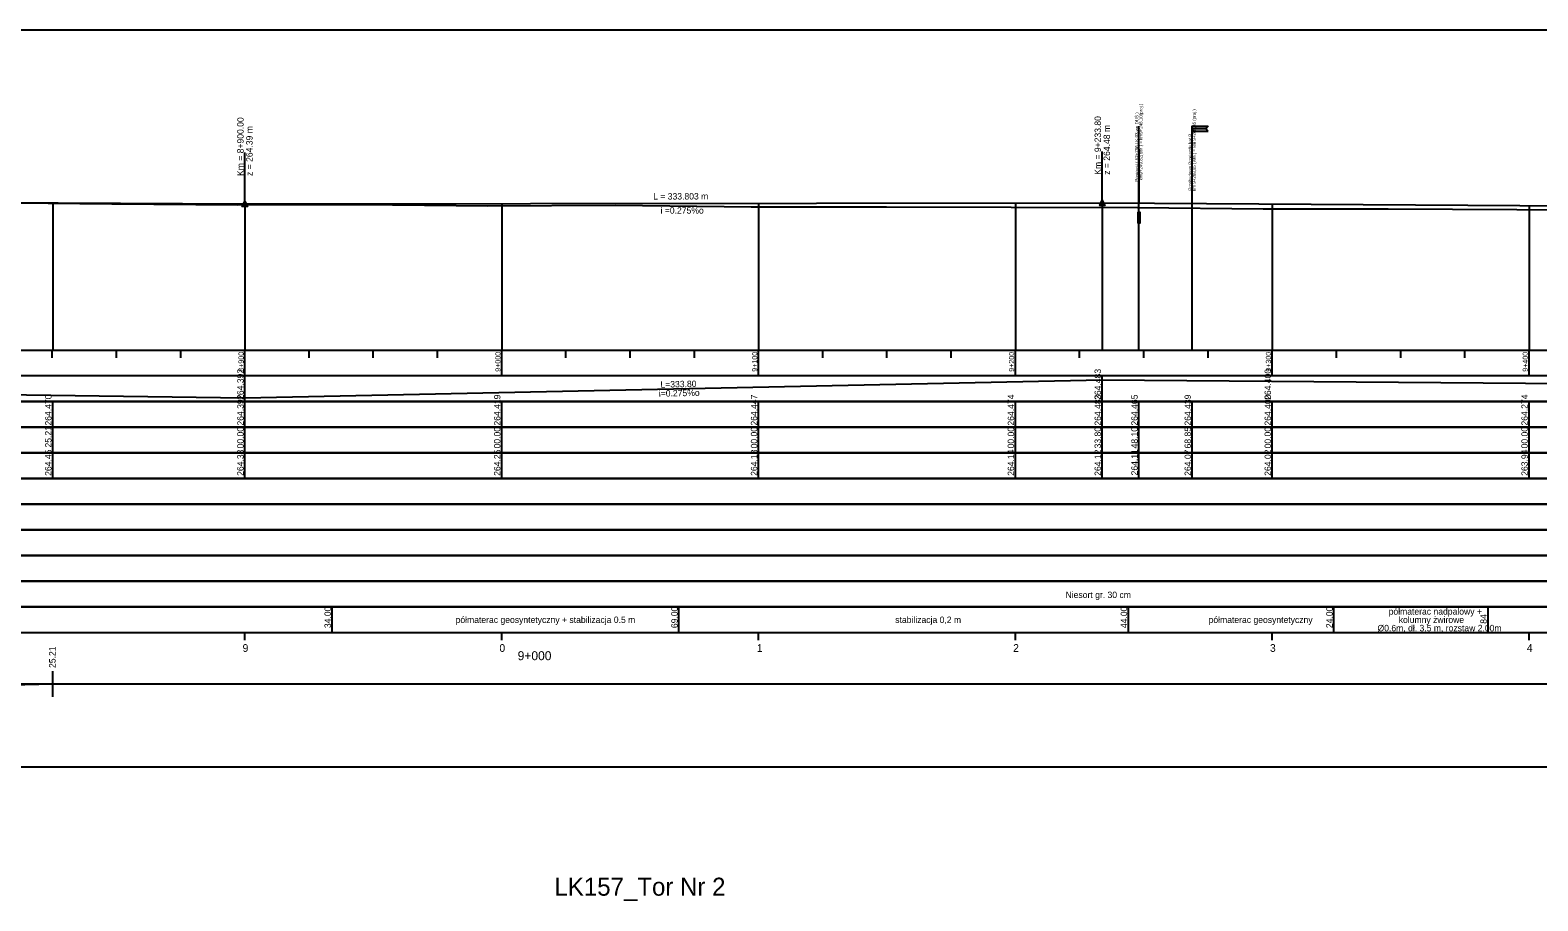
# Model space of a CAD drawing. Extents: x 6445630 to 6518227, y 5499240 to 5511716.
# Drawn here: x 6452848 to 6453435, y 5507677 to 5508016 of the extents above; entities that cross this region are included whole.
import ezdxf

# ---------------------------------------------------------------- set-up
doc = ezdxf.new("R2010")
doc.units = 0
for name, color, linetype in [('TOR_PROF-obiekty+opisy', 7, 'Continuous'), ('TOR_PROF-opisy pomocnicze', 7, 'Continuous'), ('TOR_PROF-tabelka-geometria T1', 7, 'Continuous'), ('TOR_PROF-tabelka-kilometracja', 7, 'Continuous'), ('TOR_PROF-tabelka-odleglosci T1', 7, 'Continuous'), ('TOR_PROF-tabelka-pochylenia proj T1', 7, 'Continuous'), ('TOR_PROF-tabelka-rodzaj rowu T1', 7, 'Continuous'), ('TOR_PROF-tabelka-rowyT1', 7, 'Continuous'), ('TOR_PROF-tabelka-rurociagi T1', 7, 'Continuous'), ('TOR_PROF-tabelka-rzedne istn T1', 7, 'Continuous'), ('TOR_PROF-tabelka-rzedne proj T1', 7, 'Continuous'), ('TOR_PROF-tabelka-warstwa ochronna T1', 7, 'Continuous'), ('TOR_PROF-tor istniejacy T2', 7, 'Continuous'), ('TOR_PROF-tor projektowany', 7, 'Continuous'), ('TOR_PROF-uklad odniesienia', 7, 'Continuous'), ('TOR_PROF-warstwa ochronna', 7, 'Continuous'), ('TOR_RAMKI-MASKA WYCIECIA', 7, 'Continuous')]:
    doc.layers.add(name, color=color, linetype=linetype)

msp = doc.modelspace()

# ---------------------------------------------------------------- linework, layer by layer
at = {"layer": 'TOR_PROF-obiekty+opisy'}
for p, q in [((6453279.31, 5507891.29), (6453279.31, 5507978.6)), ((6453300.06, 5507891.29), (6453300.06, 5507978.49)), ((6453279.31, 5507969.6), (6453279.31, 5507948.6)), ((6453279.31, 5507969.6), (6453279.31, 5507948.6)), ((6453279.31, 5507969.6), (6453279.31, 5507948.55)), ((6453279.31, 5507969.6), (6453279.31, 5507948.63))]:
    msp.add_line(p, q, dxfattribs=at)
for points in [[(6453306.31, 5507978.49), (6453305.38, 5507977.55), (6453300.06, 5507977.55), (6453300.06, 5507978.49), (6453306.31, 5507978.49)], [(6453306.31, 5507976.61), (6453305.38, 5507977.55), (6453300.06, 5507977.55), (6453300.06, 5507976.61), (6453306.31, 5507976.61)], [(6453279.77, 5507940.84), (6453279.77, 5507944.92), (6453278.85, 5507944.92), (6453278.85, 5507940.84), (6453279.77, 5507940.84)], [(6453279.69, 5507941.38), (6453278.94, 5507941.38), (6453278.94, 5507944.38), (6453279.69, 5507944.38), (6453279.69, 5507941.38)]]:
    msp.add_lwpolyline(points, dxfattribs=at)
for points in [[(6453279.77, 5507944.92), (6453278.85, 5507944.92), (6453278.85, 5507940.84), (6453279.77, 5507940.84)], [(6453279.69, 5507944.38), (6453278.94, 5507944.38), (6453278.94, 5507941.38), (6453279.69, 5507941.38)]]:
    msp.add_lwpolyline(points, close=True, dxfattribs=at)
at = {"layer": 'TOR_PROF-opisy pomocnicze'}
for p, q in [((6452931.21, 5507948.25), (6452931.21, 5507968.25)), ((6452931.21, 5507948.25), (6452931.21, 5507968.25)), ((6453265.02, 5507948.71), (6453265.02, 5507968.71)), ((6453265.02, 5507948.71), (6453265.02, 5507968.71))]:
    msp.add_line(p, q, dxfattribs=at)
for points in [[(6452931.21, 5507949.25), (6452932.21, 5507947.25), (6452930.21, 5507947.25)], [(6452931.21, 5507949.25), (6452932.21, 5507947.25), (6452930.21, 5507947.25)], [(6453265.02, 5507949.71), (6453266.02, 5507947.71), (6453264.02, 5507947.71)], [(6453265.02, 5507949.71), (6453266.02, 5507947.71), (6453264.02, 5507947.71)]]:
    msp.add_lwpolyline(points, close=True, dxfattribs=at)
at = {"layer": 'TOR_PROF-tabelka-geometria T1'}
for points in [[(6452856.42, 5507756.29), (6452856.42, 5507766.29)], [(6452331.21, 5507758.62), (6452569.95, 5507758.62), (6452569.95, 5507758.62), (6452741.42, 5507758.62), (6452741.42, 5507758.62), (6452856.42, 5507761.29), (6452856.42, 5507761.29), (6454154.92, 5507761.29)], [(6452331.21, 5507761.29), (6454231.21, 5507761.29)]]:
    msp.add_lwpolyline(points, dxfattribs=at)
at = {"layer": 'TOR_PROF-tabelka-kilometracja'}
for points in [[(6452931.21, 5507778.29), (6452931.21, 5507781.29)], [(6453031.21, 5507778.29), (6453031.21, 5507781.29)], [(6453031.21, 5507778.29), (6453031.21, 5507781.29)], [(6453131.21, 5507778.29), (6453131.21, 5507781.29)], [(6453231.21, 5507778.29), (6453231.21, 5507781.29)], [(6453331.21, 5507778.29), (6453331.21, 5507781.29)], [(6453431.21, 5507778.29), (6453431.21, 5507781.29)]]:
    msp.add_lwpolyline(points, dxfattribs=at)
at = {"layer": 'TOR_PROF-tabelka-odleglosci T1'}
msp.add_lwpolyline([(6452331.21, 5507851.29), (6454231.21, 5507851.29), (6454231.21, 5507861.29), (6452331.21, 5507861.29)], close=True, dxfattribs=at)
for points in [[(6452856.42, 5507851.29), (6452856.42, 5507861.29)], [(6452931.21, 5507851.29), (6452931.21, 5507861.29)], [(6453031.21, 5507851.29), (6453031.21, 5507861.29)], [(6453131.21, 5507851.29), (6453131.21, 5507861.29)], [(6453231.21, 5507851.29), (6453231.21, 5507861.29)], [(6453265.02, 5507851.29), (6453265.02, 5507861.29)], [(6453279.31, 5507851.29), (6453279.31, 5507861.29)], [(6453300.06, 5507851.29), (6453300.06, 5507861.29)], [(6453331.21, 5507851.29), (6453331.21, 5507861.29)], [(6453431.21, 5507851.29), (6453431.21, 5507861.29)]]:
    msp.add_lwpolyline(points, dxfattribs=at)
at = {"layer": 'TOR_PROF-tabelka-pochylenia proj T1'}
msp.add_lwpolyline([(6452331.21, 5507871.29), (6454231.21, 5507871.29), (6454231.21, 5507881.29), (6452331.21, 5507881.29)], close=True, dxfattribs=at)
for points in [[(6452421.21, 5507879.79), (6452931.21, 5507872.79)], [(6452931.21, 5507871.29), (6452931.21, 5507881.29)], [(6452931.21, 5507872.79), (6453265.02, 5507879.79)], [(6453265.02, 5507871.29), (6453265.02, 5507881.29)], [(6453265.02, 5507879.79), (6454154.92, 5507872.79)]]:
    msp.add_lwpolyline(points, dxfattribs=at)
at = {"layer": 'TOR_PROF-tabelka-rodzaj rowu T1'}
for points in [[(6452331.21, 5507821.29), (6454231.21, 5507821.29), (6454231.21, 5507831.29), (6452331.21, 5507831.29)], [(6452331.21, 5507801.29), (6454231.21, 5507801.29), (6454231.21, 5507811.29), (6452331.21, 5507811.29)]]:
    msp.add_lwpolyline(points, close=True, dxfattribs=at)
at = {"layer": 'TOR_PROF-tabelka-rowyT1'}
msp.add_lwpolyline([(6452331.21, 5507831.29), (6454231.21, 5507831.29), (6454231.21, 5507841.29), (6452331.21, 5507841.29)], close=True, dxfattribs=at)
at = {"layer": 'TOR_PROF-tabelka-rurociagi T1'}
msp.add_lwpolyline([(6452331.21, 5507811.29), (6454231.21, 5507811.29), (6454231.21, 5507821.29), (6452331.21, 5507821.29)], close=True, dxfattribs=at)
at = {"layer": 'TOR_PROF-tabelka-rzedne istn T1'}
msp.add_lwpolyline([(6452331.21, 5507841.29), (6454231.21, 5507841.29), (6454231.21, 5507851.29), (6452331.21, 5507851.29)], close=True, dxfattribs=at)
for points in [[(6452856.42, 5507841.29), (6452856.42, 5507851.29)], [(6452931.21, 5507841.29), (6452931.21, 5507851.29)], [(6453031.21, 5507841.29), (6453031.21, 5507851.29)], [(6453131.21, 5507841.29), (6453131.21, 5507851.29)], [(6453231.21, 5507841.29), (6453231.21, 5507851.29)], [(6453265.02, 5507841.29), (6453265.02, 5507851.29)], [(6453279.31, 5507841.29), (6453279.31, 5507851.29)], [(6453300.06, 5507841.29), (6453300.06, 5507851.29)], [(6453331.21, 5507841.29), (6453331.21, 5507851.29)], [(6453431.21, 5507841.29), (6453431.21, 5507851.29)]]:
    msp.add_lwpolyline(points, dxfattribs=at)
at = {"layer": 'TOR_PROF-tabelka-rzedne proj T1'}
msp.add_lwpolyline([(6452331.21, 5507861.29), (6454231.21, 5507861.29), (6454231.21, 5507871.29), (6452331.21, 5507871.29)], close=True, dxfattribs=at)
for points in [[(6452856.42, 5507861.29), (6452856.42, 5507871.29)], [(6452931.21, 5507861.29), (6452931.21, 5507871.29)], [(6453031.21, 5507861.29), (6453031.21, 5507871.29)], [(6453131.21, 5507861.29), (6453131.21, 5507871.29)], [(6453231.21, 5507861.29), (6453231.21, 5507871.29)], [(6453265.02, 5507861.29), (6453265.02, 5507871.29)], [(6453279.31, 5507861.29), (6453279.31, 5507871.29)], [(6453300.06, 5507861.29), (6453300.06, 5507871.29)], [(6453331.21, 5507861.29), (6453331.21, 5507871.29)], [(6453431.21, 5507861.29), (6453431.21, 5507871.29)]]:
    msp.add_lwpolyline(points, dxfattribs=at)
at = {"layer": 'TOR_PROF-tabelka-warstwa ochronna T1'}
msp.add_lwpolyline([(6452331.21, 5507791.29), (6454231.21, 5507791.29), (6454231.21, 5507801.29), (6452331.21, 5507801.29)], close=True, dxfattribs=at)
at = {"layer": 'TOR_PROF-tor istniejacy T2'}
msp.add_lwpolyline([(6452829.59, 5507948.84), (6452879.39, 5507948.29), (6452928.44, 5507947.94), (6452976.33, 5507947.99), (6453025.76, 5507947.49), (6453075.46, 5507947.74), (6453128.33, 5507947.19), (6453180.98, 5507947.09), (6453229.6, 5507946.99), (6453278.72, 5507946.84), (6453327.61, 5507946.39), (6453376.31, 5507946.29), (6453426.45, 5507946.04), (6453477.05, 5507945.54)], dxfattribs=at)
at = {"layer": 'TOR_PROF-tor projektowany'}
for p, q in [((6452421.21, 5507950.92), (6452931.21, 5507948.25)), ((6452457.66, 5507950.73), (6452931.21, 5507948.25)), ((6452931.21, 5507948.25), (6453265.02, 5507948.71)), ((6452931.21, 5507948.25), (6453265.02, 5507948.71)), ((6453265.02, 5507948.71), (6454154.92, 5507943.11)), ((6453265.02, 5507948.71), (6454154.92, 5507943.11))]:
    msp.add_line(p, q, dxfattribs=at)
for points in [[(6452856.42, 5507948.64), (6452856.42, 5507896.29), (6452856.42, 5507891.29), (6452856.42, 5507891.29)], [(6452856.42, 5507948.64), (6452856.42, 5507896.29), (6452856.42, 5507891.29), (6452856.42, 5507891.29)], [(6452931.21, 5507948.25), (6452931.21, 5507896.29), (6452931.21, 5507891.29), (6452931.21, 5507891.29)], [(6452931.21, 5507948.25), (6452931.21, 5507896.29), (6452931.21, 5507891.29), (6452931.21, 5507891.29)], [(6452931.21, 5507948.25), (6452931.21, 5507896.29), (6452931.21, 5507891.29), (6452931.21, 5507891.29)], [(6452931.21, 5507948.25), (6452931.21, 5507896.29), (6452931.21, 5507891.29), (6452931.21, 5507891.29)], [(6453031.21, 5507948.38), (6453031.21, 5507896.29), (6453031.21, 5507891.29), (6453031.21, 5507891.29)], [(6453031.21, 5507948.38), (6453031.21, 5507896.29), (6453031.21, 5507891.29), (6453031.21, 5507891.29)], [(6453131.21, 5507948.52), (6453131.21, 5507896.29), (6453131.21, 5507891.29), (6453131.21, 5507891.29)], [(6453131.21, 5507948.52), (6453131.21, 5507896.29), (6453131.21, 5507891.29), (6453131.21, 5507891.29)], [(6453231.21, 5507948.66), (6453231.21, 5507896.29), (6453231.21, 5507891.29), (6453231.21, 5507891.29)], [(6453231.21, 5507948.66), (6453231.21, 5507896.29), (6453231.21, 5507891.29), (6453231.21, 5507891.29)], [(6453265.02, 5507948.71), (6453265.02, 5507896.29), (6453265.02, 5507891.29), (6453265.02, 5507891.29)], [(6453265.02, 5507948.71), (6453265.02, 5507896.29), (6453265.02, 5507891.29), (6453265.02, 5507891.29)], [(6453265.02, 5507948.71), (6453265.02, 5507896.29), (6453265.02, 5507891.29), (6453265.02, 5507891.29)], [(6453265.02, 5507948.71), (6453265.02, 5507896.29), (6453265.02, 5507891.29), (6453265.02, 5507891.29)], [(6453331.21, 5507948.29), (6453331.21, 5507896.29), (6453331.21, 5507891.29), (6453331.21, 5507891.29)], [(6453331.21, 5507948.29), (6453331.21, 5507896.29), (6453331.21, 5507891.29), (6453331.21, 5507891.29)], [(6453331.21, 5507948.29), (6453331.21, 5507896.29), (6453331.21, 5507891.29), (6453331.21, 5507891.29)], [(6453431.21, 5507947.66), (6453431.21, 5507896.29), (6453431.21, 5507891.29), (6453431.21, 5507891.29)], [(6453431.21, 5507947.66), (6453431.21, 5507896.29), (6453431.21, 5507891.29), (6453431.21, 5507891.29)]]:
    msp.add_lwpolyline(points, dxfattribs=at)
at = {"layer": 'TOR_PROF-uklad odniesienia'}
for p, q in [((6452331.21, 5507891.29), (6454231.21, 5507891.29)), ((6452856.21, 5507888.29), (6452856.21, 5507891.29)), ((6452881.21, 5507888.29), (6452881.21, 5507891.29)), ((6452906.21, 5507888.29), (6452906.21, 5507891.29)), ((6452931.21, 5507881.29), (6452931.21, 5507891.29)), ((6452956.21, 5507888.29), (6452956.21, 5507891.29)), ((6452981.21, 5507888.29), (6452981.21, 5507891.29)), ((6453006.21, 5507888.29), (6453006.21, 5507891.29)), ((6453031.21, 5507881.29), (6453031.21, 5507891.29)), ((6453056.21, 5507888.29), (6453056.21, 5507891.29)), ((6453081.21, 5507888.29), (6453081.21, 5507891.29)), ((6453106.21, 5507888.29), (6453106.21, 5507891.29)), ((6453131.21, 5507881.29), (6453131.21, 5507891.29)), ((6453156.21, 5507888.29), (6453156.21, 5507891.29)), ((6453181.21, 5507888.29), (6453181.21, 5507891.29)), ((6453206.21, 5507888.29), (6453206.21, 5507891.29)), ((6453231.21, 5507881.29), (6453231.21, 5507891.29)), ((6453256.21, 5507888.29), (6453256.21, 5507891.29)), ((6453281.21, 5507888.29), (6453281.21, 5507891.29)), ((6453306.21, 5507888.29), (6453306.21, 5507891.29)), ((6453331.21, 5507881.29), (6453331.21, 5507891.29)), ((6453356.21, 5507888.29), (6453356.21, 5507891.29)), ((6453381.21, 5507888.29), (6453381.21, 5507891.29)), ((6453406.21, 5507888.29), (6453406.21, 5507891.29)), ((6453431.21, 5507881.29), (6453431.21, 5507891.29))]:
    msp.add_line(p, q, dxfattribs=at)
at = {"layer": 'TOR_PROF-warstwa ochronna'}
msp.add_lwpolyline([(6452331.21, 5507781.29), (6454231.21, 5507781.29), (6454231.21, 5507791.29), (6452331.21, 5507791.29)], close=True, dxfattribs=at)
for points in [[(6452965.21, 5507781.29), (6452965.21, 5507791.29)], [(6453100.21, 5507781.29), (6453100.21, 5507791.29)], [(6453275.21, 5507781.29), (6453275.21, 5507791.29)], [(6453355.21, 5507781.29), (6453355.21, 5507791.29)], [(6453415.21, 5507781.29), (6453415.21, 5507791.29)]]:
    msp.add_lwpolyline(points, dxfattribs=at)
at = {"layer": 'TOR_RAMKI-MASKA WYCIECIA'}
msp.add_lwpolyline([(6452262.13, 5507728.96), (6454262.13, 5507728.96), (6454262.13, 5508015.96), (6452262.13, 5508015.96)], close=True, dxfattribs=at)

# ---------------------------------------------------------------- texts
at = {"layer": 'TOR_PROF-obiekty+opisy'}
for s, p in [('Przepust ( 62+796 LK 93 wg DUŚ )', (6453279.06, 5507956.93)), (' km9+249,82(istn.) = km9+248,10(proj.) ', (6453280.68, 5507956.93)), ('km 9+268,85 (istn.) = km 9+268,85 (proj.)', (6453301.44, 5507953.36)), ('Przebudowa Przejazdu kat.B  ', (6453299.85, 5507953.45))]:
    msp.add_text(s, height=1.25, rotation=90, dxfattribs=at).set_placement(p)
at = {"layer": 'TOR_PROF-opisy pomocnicze'}
for s, rotation, p in [('Km = 9+233.80', 90, (6453264.52, 5507959.61)), ('Km = 9+233.80', 90, (6453264.52, 5507959.61)), ('Km = 8+900.00', 90, (6452930.71, 5507959.15)), ('Km = 8+900.00', 90, (6452930.71, 5507959.15)), ('z = 264.39 m', 90, (6452934.21, 5507959.15)), ('z = 264.39 m', 90, (6452934.21, 5507959.15)), ('z = 264.48 m', 90, (6453268.02, 5507959.61)), ('z = 264.48 m', 90, (6453268.02, 5507959.61)), ('L = 333.803 m', 0.07884, (6453090.17, 5507949.97)), ('L = 333.803 m', 0.07884, (6453090.17, 5507949.97)), ('  i =0.275%o', 0.07884, (6453091.18, 5507944.47)), ('  i =0.275%o', 0.07884, (6453091.18, 5507944.47)), ('25.21', 90, (6452857.5, 5507767.52))]:
    msp.add_text(s, height=2.5, rotation=rotation, dxfattribs=at).set_placement(p)
at = {"layer": 'TOR_PROF-tabelka-kilometracja'}
for s, p in [('9', (6452930.32, 5507773.79)), ('0', (6453030.32, 5507773.79)), ('1', (6453130.56, 5507773.79)), ('2', (6453230.33, 5507773.79)), ('3', (6453330.32, 5507773.79)), ('4', (6453430.32, 5507773.79))]:
    msp.add_text(s, height=3, dxfattribs=at).set_placement(p)
msp.add_text('9+000', height=3.5, rotation=360, dxfattribs=at).set_placement((6453037.42, 5507770.54))
at = {"layer": 'TOR_PROF-tabelka-odleglosci T1'}
for s, p in [('25.21', (6452855.92, 5507853.37)), ('00.00', (6452930.71, 5507853.03)), ('00.00', (6453030.71, 5507853.03)), ('00.00', (6453130.71, 5507853.03)), ('00.00', (6453230.71, 5507853.03)), ('33.80', (6453264.52, 5507853.03)), ('48.10', (6453278.81, 5507853.03)), ('68.85', (6453299.56, 5507853.02)), ('00.00', (6453330.71, 5507853.03)), ('00.00', (6453430.71, 5507853.03))]:
    msp.add_text(s, height=2.5, rotation=90, dxfattribs=at).set_placement(p)
at = {"layer": 'TOR_PROF-tabelka-pochylenia proj T1'}
for s, rotation, p in [('264.392', 90, (6452930.71, 5507871.93)), ('264.483', 90, (6453264.52, 5507871.92)), ('264.400', 90, (6453330.71, 5507871.93)), ('L=333.80', 1.20134, (6453093.03, 5507876.68)), ('i=0.275%o', 1.20134, (6453092.4, 5507873.17))]:
    msp.add_text(s, height=2.5, rotation=rotation, dxfattribs=at).set_placement(p)
at = {"layer": 'TOR_PROF-tabelka-rzedne istn T1'}
for s, p in [('264.45', (6452855.92, 5507842.35)), ('264.33', (6452930.71, 5507842.35)), ('264.25', (6453030.71, 5507842.35)), ('264.18', (6453130.71, 5507842.35)), ('264.14', (6453230.71, 5507842.36)), ('264.12', (6453264.52, 5507842.36)), ('264.11', (6453278.81, 5507842.52)), ('264.07', (6453299.56, 5507842.36)), ('264.02', (6453330.71, 5507842.36)), ('263.94', (6453430.71, 5507842.36))]:
    msp.add_text(s, height=2.5, rotation=90, dxfattribs=at).set_placement(p)
at = {"layer": 'TOR_PROF-tabelka-rzedne proj T1'}
for s, p in [('264.470', (6452855.92, 5507861.93)), ('264.392', (6452930.71, 5507861.93)), ('264.419', (6453030.71, 5507861.93)), ('264.447', (6453130.71, 5507861.93)), ('264.474', (6453230.71, 5507861.93)), ('264.483', (6453264.52, 5507861.92)), ('264.465', (6453278.81, 5507861.92)), ('264.439', (6453299.56, 5507861.93)), ('264.400', (6453330.71, 5507861.93)), ('264.274', (6453430.71, 5507861.93))]:
    msp.add_text(s, height=2.5, rotation=90, dxfattribs=at).set_placement(p)
at = {"layer": 'TOR_PROF-tabelka-warstwa ochronna T1'}
msp.add_text('Niesort gr. 30 cm', height=2.5, dxfattribs=at).set_placement((6453250.73, 5507794.76))
at = {"layer": 'TOR_PROF-uklad odniesienia'}
for s, p in [('8+900', (6452930.71, 5507882.89)), ('9+000', (6453030.71, 5507882.89)), ('9+100', (6453130.71, 5507882.89)), ('9+200', (6453230.71, 5507882.89)), ('9+300', (6453330.71, 5507882.89)), ('9+400', (6453430.71, 5507882.89))]:
    msp.add_text(s, height=2, rotation=90, dxfattribs=at).set_placement(p)
msp.add_text('LK157_Tor Nr 2', height=7, dxfattribs=at).set_placement((6453051.73, 5507678.82))
at = {"layer": 'TOR_PROF-warstwa ochronna'}
for s, p in [('34.00', (6452964.71, 5507783.04)), ('69.00', (6453099.71, 5507783.04)), ('44.00', (6453274.71, 5507783.04)), ('24.00', (6453354.71, 5507783.04)), ('84', (6453414.71, 5507784.74))]:
    msp.add_text(s, height=2.5, rotation=90, dxfattribs=at).set_placement(p)
for s, p in [('półmaterac nadpalowy +', (6453376.51, 5507788.28)), ('półmaterac geosyntetyczny + stabilizacja 0.5 m', (6453013.25, 5507785.04)), ('stabilizacja 0,2 m', (6453184.42, 5507785.04)), ('półmaterac geosyntetyczny', (6453306.42, 5507785.04)), ('Ø0.6m, dł. 3.5 m, rozstaw 2.00m', (6453372.19, 5507781.8)), ('kolumny żwirowe ', (6453380.45, 5507785.04))]:
    msp.add_text(s, height=2.5, dxfattribs=at).set_placement(p)

doc.saveas('drawing.dxf')
